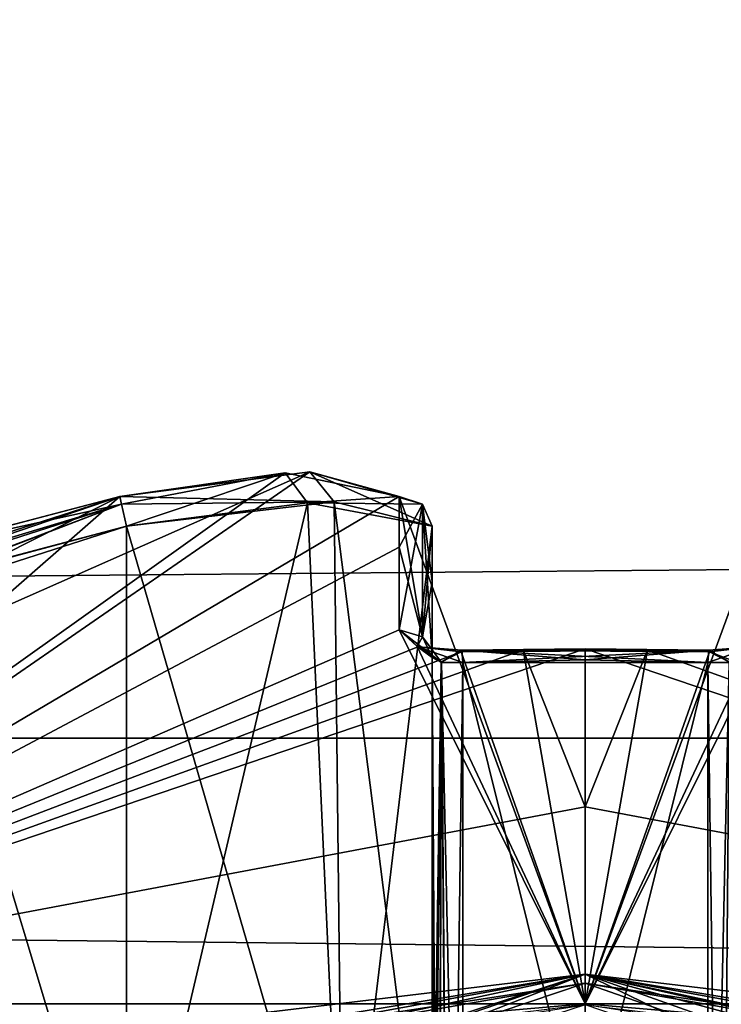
# Model space of a CAD drawing. Extents: x -250 to 250, y -963 to 894.
# Tile 978 of 1056: x -151.85 to -149.56, y 817.9 to 821.12. Entities that reach past the tile are written whole.
import ezdxf

# ---------------------------------------------------------------- set-up
doc = ezdxf.new("R2010")
doc.units = 0
doc.header["$LTSCALE"] = 65.185185
for name, color, linetype in [('1151', 7, 'CONTINUOUS'), ('1152', 7, 'CONTINUOUS'), ('1154', 7, 'CONTINUOUS'), ('1155', 7, 'CONTINUOUS'), ('1645', 7, 'CONTINUOUS'), ('1646', 7, 'CONTINUOUS'), ('251', 7, 'CONTINUOUS'), ('256', 7, 'CONTINUOUS'), ('260', 7, 'CONTINUOUS'), ('261', 7, 'CONTINUOUS'), ('263', 7, 'CONTINUOUS'), ('264', 7, 'CONTINUOUS'), ('265', 7, 'CONTINUOUS'), ('266', 7, 'CONTINUOUS'), ('267', 7, 'CONTINUOUS'), ('271', 7, 'CONTINUOUS'), ('272', 7, 'CONTINUOUS'), ('274', 7, 'CONTINUOUS'), ('275', 7, 'CONTINUOUS'), ('277', 7, 'CONTINUOUS'), ('278', 7, 'CONTINUOUS'), ('279', 7, 'CONTINUOUS'), ('281', 7, 'CONTINUOUS'), ('291', 7, 'CONTINUOUS'), ('292', 7, 'CONTINUOUS'), ('296', 7, 'CONTINUOUS'), ('297', 7, 'CONTINUOUS'), ('298', 7, 'CONTINUOUS'), ('299', 7, 'CONTINUOUS'), ('300', 7, 'CONTINUOUS'), ('301', 7, 'CONTINUOUS'), ('305', 7, 'CONTINUOUS'), ('306', 7, 'CONTINUOUS'), ('307', 7, 'CONTINUOUS'), ('308', 7, 'CONTINUOUS'), ('309', 7, 'CONTINUOUS'), ('310', 7, 'CONTINUOUS'), ('674', 7, 'CONTINUOUS'), ('772', 7, 'CONTINUOUS'), ('773', 7, 'CONTINUOUS'), ('790', 7, 'CONTINUOUS'), ('791', 7, 'CONTINUOUS')]:
    doc.layers.add(name, color=color, linetype=linetype)

msp = doc.modelspace()

# ---------------------------------------------------------------- linework, layer by layer
at = {"layer": '1151', "color": 7, "linetype": 'CONTINUOUS'}
for points in [[(-152.3258, 817.7216, -25.5993), (-150, 818, -25.05), (-152.2572, 817.624, -25.6885), (-152.3258, 817.7216, -25.5993)], [(-152.2572, 817.624, -25.6885), (-150, 818, -25.05), (-150, 817.9707, -25.1207), (-152.2572, 817.624, -25.6885)], [(-150, 817.9, -25.15), (-152.2572, 817.624, -25.6885), (-150, 817.9707, -25.1207), (-150, 817.9, -25.15)]]:
    msp.add_3dface(points, dxfattribs=at)
at = {"layer": '1152', "color": 7, "linetype": 'CONTINUOUS'}
for points in [[(-150, 818, -25.05), (-146.4872, 817.3595, -26.42), (-150, 817.9707, -25.1207), (-150, 818, -25.05)], [(-146.4872, 817.3595, -26.42), (-150, 817.9, -25.15), (-150, 817.9707, -25.1207), (-146.4872, 817.3595, -26.42)]]:
    msp.add_3dface(points, dxfattribs=at)
at = {"layer": '1154', "color": 7, "linetype": 'CONTINUOUS'}
for points in [[(-147.697, 817.7271, -56.2121), (-150, 818, -56.75), (-147.765, 817.6294, -56.1227), (-147.697, 817.7271, -56.2121)], [(-147.765, 817.6294, -56.1227), (-150, 818, -56.75), (-150, 817.9707, -56.6793), (-147.765, 817.6294, -56.1227)], [(-150, 817.9, -56.65), (-147.765, 817.6294, -56.1227), (-150, 817.9707, -56.6793), (-150, 817.9, -56.65)]]:
    msp.add_3dface(points, dxfattribs=at)
at = {"layer": '1155', "color": 7, "linetype": 'CONTINUOUS'}
for points in [[(-150, 818, -56.75), (-153.5197, 817.357, -55.3732), (-150, 817.9707, -56.6793), (-150, 818, -56.75)], [(-153.5197, 817.357, -55.3732), (-150, 817.9, -56.65), (-150, 817.9707, -56.6793), (-153.5197, 817.357, -55.3732)]]:
    msp.add_3dface(points, dxfattribs=at)
at = {"layer": '1645', "color": 7, "linetype": 'CONTINUOUS'}
for points in [[(-150, 818, -68.55), (-143.4221, 815.6604, -68.55), (-150, 817.9707, -68.6207), (-150, 818, -68.55)], [(-143.4221, 815.6604, -68.55), (-150, 817.9, -68.65), (-150, 817.9707, -68.6207), (-143.4221, 815.6604, -68.55)]]:
    msp.add_3dface(points, dxfattribs=at)
at = {"layer": '1646', "color": 7, "linetype": 'CONTINUOUS'}
for points in [[(-150, 818, -68.55), (-156.0096, 815.944, -68.65), (-156.0687, 816.0263, -68.55), (-150, 818, -68.55)], [(-156.0096, 815.944, -68.65), (-150, 818, -68.55), (-150, 817.9707, -68.6207), (-156.0096, 815.944, -68.65)], [(-150, 817.9, -68.65), (-156.0096, 815.944, -68.65), (-150, 817.9707, -68.6207), (-150, 817.9, -68.65)]]:
    msp.add_3dface(points, dxfattribs=at)
at = {"layer": '251', "color": 7, "linetype": 'CONTINUOUS'}
for points in [[(-151.521, 819.5625, -49.2584), (-150.9008, 819.6432, -49.5015), (-154.8333, 817.9038, -48.65), (-151.521, 819.5625, -49.2584)], [(-154.8333, 817.9038, -48.65), (-150.9008, 819.6432, -49.5015), (-153.4177, 817.9038, -52.0677), (-154.8333, 817.9038, -48.65)], [(-150.9008, 819.6432, -49.5015), (-150.6084, 819.5625, -50.171), (-153.4177, 817.9038, -52.0677), (-150.9008, 819.6432, -49.5015)], [(-150.9812, 819.6403, -47.8649), (-151.521, 819.5625, -48.0416), (-153.4177, 817.9038, -45.2323), (-150.9812, 819.6403, -47.8649)], [(-150.6084, 819.5625, -47.129), (-150.9812, 819.6403, -47.8649), (-153.4177, 817.9038, -45.2323), (-150.6084, 819.5625, -47.129)], [(-152.8767, 819.127, -49.2584), (-151.521, 819.5625, -49.2584), (-154.8333, 817.9038, -48.65), (-152.8767, 819.127, -49.2584)], [(-150, 817.9038, -43.8167), (-150.6084, 819.5625, -47.129), (-153.4177, 817.9038, -45.2323), (-150, 817.9038, -43.8167)], [(-150.6084, 819.5625, -50.171), (-150.6083, 819.3968, -50.8011), (-153.4177, 817.9038, -52.0677), (-150.6084, 819.5625, -50.171)], [(-151.521, 819.5625, -48.0416), (-152.1559, 819.3953, -48.0418), (-153.4177, 817.9038, -45.2323), (-151.521, 819.5625, -48.0416)], [(-152.1511, 819.3968, -49.2583), (-151.521, 819.5625, -49.2584), (-152.8767, 819.127, -49.2584), (-152.1511, 819.3968, -49.2583)], [(-150.6083, 819.3968, -46.4989), (-150.6084, 819.5625, -47.129), (-150.6084, 819.127, -45.7733), (-150.6083, 819.3968, -46.4989)], [(-150.6084, 819.127, -45.7733), (-150.6084, 819.5625, -47.129), (-150, 817.9038, -43.8167), (-150.6084, 819.127, -45.7733)], [(-150.6083, 819.3968, -50.8011), (-150.6084, 819.127, -51.5267), (-153.4177, 817.9038, -52.0677), (-150.6083, 819.3968, -50.8011)], [(-150.6084, 819.127, -51.5267), (-150.5476, 819.0712, -51.6635), (-153.4177, 817.9038, -52.0677), (-150.6084, 819.127, -51.5267)], [(-150.5497, 819.072, -45.6385), (-150.6084, 819.127, -45.7733), (-150, 817.9038, -43.8167), (-150.5497, 819.072, -45.6385)], [(-150.5476, 819.0712, -51.6635), (-150.4056, 819.0545, -51.722), (-153.4177, 817.9038, -52.0677), (-150.5476, 819.0712, -51.6635)], [(-150.4056, 819.0545, -45.578), (-150.5497, 819.072, -45.6385), (-150, 817.9038, -43.8167), (-150.4056, 819.0545, -45.578)], [(-150.203, 819.0616, -51.7268), (-150, 819.064, -51.7283), (-153.4177, 817.9038, -52.0677), (-150.203, 819.0616, -51.7268)], [(-153.4177, 817.9038, -52.0677), (-150, 819.064, -51.7283), (-150, 818.5479, -52.6481), (-153.4177, 817.9038, -52.0677)], [(-150.4056, 819.0545, -51.722), (-150.203, 819.0616, -51.7268), (-153.4177, 817.9038, -52.0677), (-150.4056, 819.0545, -51.722)], [(-150.203, 819.0616, -45.5732), (-150.4056, 819.0545, -45.578), (-150, 817.9038, -43.8167), (-150.203, 819.0616, -45.5732)], [(-150, 819.064, -45.5717), (-150.203, 819.0616, -45.5732), (-150, 818.5479, -44.6519), (-150, 819.064, -45.5717)], [(-150, 818.5479, -44.6519), (-150.203, 819.0616, -45.5732), (-150, 817.9038, -43.8167), (-150, 818.5479, -44.6519)], [(-150, 817.9038, -53.4833), (-153.4177, 817.9038, -52.0677), (-150, 818.5479, -52.6481), (-150, 817.9038, -53.4833)]]:
    msp.add_3dface(points, dxfattribs=at)
at = {"layer": '256', "color": 7, "linetype": 'CONTINUOUS'}
for points in [[(-150, 817.9038, -53.4833), (-149.3916, 819.5625, -50.171), (-146.5823, 817.9038, -52.0677), (-150, 817.9038, -53.4833)], [(-149.3916, 819.5625, -50.171), (-150, 817.9038, -53.4833), (-149.3916, 819.127, -51.5267), (-149.3916, 819.5625, -50.171)], [(-149.3916, 819.127, -51.5267), (-150, 817.9038, -53.4833), (-149.4503, 819.072, -51.6615), (-149.3916, 819.127, -51.5267)], [(-149.4503, 819.072, -51.6615), (-150, 817.9038, -53.4833), (-149.5944, 819.0545, -51.722), (-149.4503, 819.072, -51.6615)], [(-149.5944, 819.0545, -45.578), (-146.5823, 817.9038, -45.2323), (-149.4524, 819.0712, -45.6365), (-149.5944, 819.0545, -45.578)], [(-150, 819.064, -45.5717), (-150, 818.5479, -44.6519), (-146.5823, 817.9038, -45.2323), (-150, 819.064, -45.5717)], [(-150, 819.064, -45.5717), (-146.5823, 817.9038, -45.2323), (-149.797, 819.0616, -45.5732), (-150, 819.064, -45.5717)], [(-150, 818.5479, -52.6481), (-150, 819.064, -51.7283), (-149.797, 819.0616, -51.7268), (-150, 818.5479, -52.6481)], [(-149.5944, 819.0545, -51.722), (-150, 817.9038, -53.4833), (-149.797, 819.0616, -51.7268), (-149.5944, 819.0545, -51.722)], [(-150, 817.9038, -53.4833), (-150, 818.5479, -52.6481), (-149.797, 819.0616, -51.7268), (-150, 817.9038, -53.4833)], [(-149.797, 819.0616, -45.5732), (-146.5823, 817.9038, -45.2323), (-149.5944, 819.0545, -45.578), (-149.797, 819.0616, -45.5732)], [(-150, 818.5479, -44.6519), (-150, 817.9038, -43.8167), (-146.5823, 817.9038, -45.2323), (-150, 818.5479, -44.6519)]]:
    msp.add_3dface(points, dxfattribs=at)
at = {"layer": '260', "color": 7, "linetype": 'CONTINUOUS'}
for points in [[(-150.5, 819.0356, -45.813), (-150.5, 819.4651, -47.15), (-150.5, 819.2833, -46.4707), (-150.5, 819.0356, -45.813)], [(-150.5, 817.023, -47.15), (-150.5, 819.4651, -47.15), (-150.5, 819.0356, -45.813), (-150.5, 817.023, -47.15)]]:
    msp.add_3dface(points, dxfattribs=at)
at = {"layer": '261', "color": 7, "linetype": 'CONTINUOUS'}
for points in [[(-149.6, 819.0194, -45.7037), (-150.4, 819.0194, -45.7037), (-150, 819.0288, -45.6974), (-149.6, 819.0194, -45.7037)], [(-150.4, 815.7947, -47.846), (-150.4, 819.0194, -45.7037), (-149.6, 815.7947, -47.846), (-150.4, 815.7947, -47.846)], [(-149.6, 815.7947, -47.846), (-150.4, 819.0194, -45.7037), (-149.6, 819.0194, -45.7037), (-149.6, 815.7947, -47.846)]]:
    msp.add_3dface(points, dxfattribs=at)
at = {"layer": '263', "color": 7, "linetype": 'CONTINUOUS'}
for points in [[(-151.5, 819.4651, -48.15), (-151.5, 817.023, -48.15), (-152.1793, 819.2833, -48.15), (-151.5, 819.4651, -48.15)], [(-151.5, 817.023, -48.15), (-152.837, 819.0356, -48.15), (-152.1793, 819.2833, -48.15), (-151.5, 817.023, -48.15)]]:
    msp.add_3dface(points, dxfattribs=at)
at = {"layer": '264', "color": 7, "linetype": 'CONTINUOUS'}
for points in [[(-152.837, 819.0356, -49.15), (-151.5, 819.4651, -49.15), (-152.1793, 819.2833, -49.15), (-152.837, 819.0356, -49.15)], [(-151.5, 817.023, -49.15), (-151.5, 819.4651, -49.15), (-152.837, 819.0356, -49.15), (-151.5, 817.023, -49.15)]]:
    msp.add_3dface(points, dxfattribs=at)
at = {"layer": '265', "color": 7, "linetype": 'CONTINUOUS'}
for points in [[(-150.804, 815.7947, -48.25), (-152.9463, 819.0194, -49.05), (-152.9463, 819.0194, -48.25), (-150.804, 815.7947, -48.25)], [(-150.804, 815.7947, -49.05), (-152.9463, 819.0194, -49.05), (-150.804, 815.7947, -48.25), (-150.804, 815.7947, -49.05)]]:
    msp.add_3dface(points, dxfattribs=at)
at = {"layer": '266', "color": 7, "linetype": 'CONTINUOUS'}
for points in [[(-150.5, 819.4651, -50.15), (-150.5, 817.023, -50.15), (-150.5, 819.2833, -50.8292), (-150.5, 819.4651, -50.15)], [(-150.5, 817.023, -50.15), (-150.5, 819.0356, -51.487), (-150.5, 819.2833, -50.8292), (-150.5, 817.023, -50.15)]]:
    msp.add_3dface(points, dxfattribs=at)
at = {"layer": '267', "color": 7, "linetype": 'CONTINUOUS'}
for points in [[(-150.4, 819.0194, -51.5963), (-149.6, 819.0194, -51.5963), (-150, 819.0288, -51.6026), (-150.4, 819.0194, -51.5963)], [(-150.4, 815.7947, -49.454), (-149.6, 819.0194, -51.5963), (-150.4, 819.0194, -51.5963), (-150.4, 815.7947, -49.454)], [(-149.6, 815.7947, -49.454), (-149.6, 819.0194, -51.5963), (-150.4, 815.7947, -49.454), (-149.6, 815.7947, -49.454)]]:
    msp.add_3dface(points, dxfattribs=at)
at = {"layer": '271', "color": 7, "linetype": 'CONTINUOUS'}
for points in [[(-150.5, 819.0356, -51.487), (-150.4796, 815.8165, -49.4212), (-150.47, 819.0201, -51.5625), (-150.5, 819.0356, -51.487)], [(-150.4796, 815.8165, -49.4212), (-150.5, 819.0356, -51.487), (-150.4964, 816.5842, -49.8903), (-150.4796, 815.8165, -49.4212)], [(-150.5, 819.0356, -51.487), (-150.5, 817.023, -50.15), (-150.4964, 816.5842, -49.8903), (-150.5, 819.0356, -51.487)], [(-150.4796, 815.8165, -49.4212), (-150.4444, 815.8004, -49.4454), (-150.47, 819.0201, -51.5625), (-150.4796, 815.8165, -49.4212)], [(-150.4, 815.7947, -49.454), (-150.4, 819.0194, -51.5963), (-150.47, 819.0201, -51.5625), (-150.4, 815.7947, -49.454)], [(-150.4444, 815.8004, -49.4454), (-150.4, 815.7947, -49.454), (-150.47, 819.0201, -51.5625), (-150.4444, 815.8004, -49.4454)]]:
    msp.add_3dface(points, dxfattribs=at)
at = {"layer": '272', "color": 7, "linetype": 'CONTINUOUS'}
for points in [[(-149.6, 819.0194, -51.5963), (-149.5556, 815.8004, -49.4454), (-149.529, 819.0203, -51.5614), (-149.6, 819.0194, -51.5963)], [(-149.6, 819.0194, -51.5963), (-149.6, 815.7947, -49.454), (-149.5556, 815.8004, -49.4454), (-149.6, 819.0194, -51.5963)], [(-149.5556, 815.8004, -49.4454), (-149.5204, 815.8165, -49.4212), (-149.529, 819.0203, -51.5614), (-149.5556, 815.8004, -49.4454)]]:
    msp.add_3dface(points, dxfattribs=at)
at = {"layer": '274', "color": 7, "linetype": 'CONTINUOUS'}
for points in [[(-149.6, 815.7947, -47.846), (-149.6, 819.0194, -45.7037), (-149.53, 819.0201, -45.7375), (-149.6, 815.7947, -47.846)], [(-149.5556, 815.8004, -47.8546), (-149.6, 815.7947, -47.846), (-149.53, 819.0201, -45.7375), (-149.5556, 815.8004, -47.8546)]]:
    msp.add_3dface(points, dxfattribs=at)
at = {"layer": '275', "color": 7, "linetype": 'CONTINUOUS'}
for points in [[(-150.804, 815.7947, -48.25), (-152.9463, 819.0194, -48.25), (-152.9125, 819.0201, -48.18), (-150.804, 815.7947, -48.25)], [(-152.837, 819.0356, -48.15), (-150.7712, 815.8165, -48.1704), (-152.9125, 819.0201, -48.18), (-152.837, 819.0356, -48.15)], [(-150.7954, 815.8004, -48.2056), (-150.804, 815.7947, -48.25), (-152.9125, 819.0201, -48.18), (-150.7954, 815.8004, -48.2056)], [(-150.7712, 815.8165, -48.1704), (-150.7954, 815.8004, -48.2056), (-152.9125, 819.0201, -48.18), (-150.7712, 815.8165, -48.1704)], [(-150.7712, 815.8165, -48.1704), (-152.837, 819.0356, -48.15), (-151.2403, 816.5842, -48.1536), (-150.7712, 815.8165, -48.1704)], [(-152.837, 819.0356, -48.15), (-151.5, 817.023, -48.15), (-151.2403, 816.5842, -48.1536), (-152.837, 819.0356, -48.15)]]:
    msp.add_3dface(points, dxfattribs=at)
at = {"layer": '277', "color": 7, "linetype": 'CONTINUOUS'}
for points in [[(-152.9463, 819.0194, -49.05), (-150.7954, 815.8004, -49.0944), (-152.9114, 819.0203, -49.121), (-152.9463, 819.0194, -49.05)], [(-152.9463, 819.0194, -49.05), (-150.804, 815.7947, -49.05), (-150.7954, 815.8004, -49.0944), (-152.9463, 819.0194, -49.05)], [(-151.5, 817.023, -49.15), (-152.837, 819.0356, -49.15), (-152.9114, 819.0203, -49.121), (-151.5, 817.023, -49.15)], [(-151.2403, 816.5842, -49.1464), (-151.5, 817.023, -49.15), (-152.9114, 819.0203, -49.121), (-151.2403, 816.5842, -49.1464)], [(-150.7712, 815.8165, -49.1296), (-151.2403, 816.5842, -49.1464), (-152.9114, 819.0203, -49.121), (-150.7712, 815.8165, -49.1296)], [(-150.7954, 815.8004, -49.0944), (-150.7712, 815.8165, -49.1296), (-152.9114, 819.0203, -49.121), (-150.7954, 815.8004, -49.0944)]]:
    msp.add_3dface(points, dxfattribs=at)
at = {"layer": '278', "color": 7, "linetype": 'CONTINUOUS'}
for points in [[(-150.5, 817.023, -47.15), (-150.5, 819.0356, -45.813), (-150.471, 819.0203, -45.7386), (-150.5, 817.023, -47.15)], [(-150.4964, 816.5842, -47.4097), (-150.5, 817.023, -47.15), (-150.471, 819.0203, -45.7386), (-150.4964, 816.5842, -47.4097)], [(-150.4796, 815.8165, -47.8788), (-150.4964, 816.5842, -47.4097), (-150.471, 819.0203, -45.7386), (-150.4796, 815.8165, -47.8788)], [(-150.4444, 815.8004, -47.8546), (-150.4796, 815.8165, -47.8788), (-150.471, 819.0203, -45.7386), (-150.4444, 815.8004, -47.8546)], [(-150.4, 819.0194, -45.7037), (-150.4444, 815.8004, -47.8546), (-150.471, 819.0203, -45.7386), (-150.4, 819.0194, -45.7037)], [(-150.4, 819.0194, -45.7037), (-150.4, 815.7947, -47.846), (-150.4444, 815.8004, -47.8546), (-150.4, 819.0194, -45.7037)]]:
    msp.add_3dface(points, dxfattribs=at)
at = {"layer": '279', "color": 7, "linetype": 'CONTINUOUS'}
for points in [[(-151.5, 817.023, -48.15), (-151.5, 819.4651, -48.15), (-150.9085, 819.5418, -47.9563), (-151.5, 817.023, -48.15)], [(-150.7929, 817.023, -47.8571), (-151.5, 817.023, -48.15), (-150.9085, 819.5418, -47.9563), (-150.7929, 817.023, -47.8571)], [(-150.5, 819.4651, -47.15), (-150.7929, 817.023, -47.8571), (-150.9085, 819.5418, -47.9563), (-150.5, 819.4651, -47.15)], [(-150.5, 819.4651, -47.15), (-150.5, 817.023, -47.15), (-150.7929, 817.023, -47.8571), (-150.5, 819.4651, -47.15)]]:
    msp.add_3dface(points, dxfattribs=at)
at = {"layer": '281', "color": 7, "linetype": 'CONTINUOUS'}
for points in [[(-151.5, 819.4651, -49.15), (-150.7929, 817.023, -49.4429), (-150.8204, 819.5447, -49.4164), (-151.5, 819.4651, -49.15)], [(-150.7929, 817.023, -49.4429), (-150.5, 817.023, -50.15), (-150.8204, 819.5447, -49.4164), (-150.7929, 817.023, -49.4429)], [(-150.5, 817.023, -50.15), (-150.5, 819.4651, -50.15), (-150.8204, 819.5447, -49.4164), (-150.5, 817.023, -50.15)], [(-151.5, 819.4651, -49.15), (-151.5, 817.023, -49.15), (-150.7929, 817.023, -49.4429), (-151.5, 819.4651, -49.15)]]:
    msp.add_3dface(points, dxfattribs=at)
at = {"layer": '291', "color": 7, "linetype": 'CONTINUOUS'}
for points in [[(-146.5823, 817.9038, -45.2323), (-150, 817.9038, -43.8167), (-145.6699, 817.5312, -46.15), (-146.5823, 817.9038, -45.2323)], [(-146.5823, 817.9038, -52.0677), (-150, 817.5312, -53.65), (-150, 817.7353, -53.6064), (-146.5823, 817.9038, -52.0677)], [(-150, 817.5312, -53.65), (-146.5823, 817.9038, -52.0677), (-145.6699, 817.5312, -51.15), (-150, 817.5312, -53.65)], [(-145.6699, 817.5312, -46.15), (-150, 817.9038, -43.8167), (-150, 817.7353, -43.6936), (-145.6699, 817.5312, -46.15)], [(-150, 817.9038, -53.4833), (-146.5823, 817.9038, -52.0677), (-150, 817.7353, -53.6064), (-150, 817.9038, -53.4833)]]:
    msp.add_3dface(points, dxfattribs=at)
at = {"layer": '292', "color": 7, "linetype": 'CONTINUOUS'}
for points in [[(-153.4177, 817.9038, -45.2323), (-154.3301, 817.5312, -46.15), (-150, 817.5312, -43.65), (-153.4177, 817.9038, -45.2323)], [(-154.3301, 817.5312, -51.15), (-150, 817.9038, -53.4833), (-150, 817.7353, -53.6064), (-154.3301, 817.5312, -51.15)], [(-153.4177, 817.9038, -52.0677), (-150, 817.9038, -53.4833), (-154.3301, 817.5312, -51.15), (-153.4177, 817.9038, -52.0677)], [(-153.4177, 817.9038, -45.2323), (-150, 817.5312, -43.65), (-150, 817.7353, -43.6936), (-153.4177, 817.9038, -45.2323)], [(-150, 817.9038, -43.8167), (-153.4177, 817.9038, -45.2323), (-150, 817.7353, -43.6936), (-150, 817.9038, -43.8167)]]:
    msp.add_3dface(points, dxfattribs=at)
at = {"layer": '296', "color": 7, "linetype": 'CONTINUOUS'}
for points in [[(-149.6, 819.0194, -45.7037), (-149.4524, 819.0712, -45.6365), (-149.53, 819.0201, -45.7375), (-149.6, 819.0194, -45.7037)], [(-149.4524, 819.0712, -45.6365), (-149.6, 819.0194, -45.7037), (-149.5963, 819.0603, -45.6474), (-149.4524, 819.0712, -45.6365)], [(-149.5944, 819.0545, -45.578), (-149.4524, 819.0712, -45.6365), (-149.5963, 819.0603, -45.6474), (-149.5944, 819.0545, -45.578)]]:
    msp.add_3dface(points, dxfattribs=at)
at = {"layer": '297', "color": 7, "linetype": 'CONTINUOUS'}
for points in [[(-150.4056, 819.0545, -45.578), (-150.203, 819.0616, -45.5732), (-149.5963, 819.0603, -45.6474), (-150.4056, 819.0545, -45.578)], [(-150.4037, 819.0603, -45.6474), (-150.4056, 819.0545, -45.578), (-149.5963, 819.0603, -45.6474), (-150.4037, 819.0603, -45.6474)], [(-149.6, 819.0194, -45.7037), (-150.4037, 819.0603, -45.6474), (-149.5963, 819.0603, -45.6474), (-149.6, 819.0194, -45.7037)], [(-149.6, 819.0194, -45.7037), (-150, 819.0288, -45.6974), (-150.4037, 819.0603, -45.6474), (-149.6, 819.0194, -45.7037)], [(-150, 819.0288, -45.6974), (-150.4, 819.0194, -45.7037), (-150.4037, 819.0603, -45.6474), (-150, 819.0288, -45.6974)], [(-150.203, 819.0616, -45.5732), (-150, 819.064, -45.5717), (-149.5963, 819.0603, -45.6474), (-150.203, 819.0616, -45.5732)], [(-150, 819.064, -45.5717), (-149.797, 819.0616, -45.5732), (-149.5963, 819.0603, -45.6474), (-150, 819.064, -45.5717)], [(-149.797, 819.0616, -45.5732), (-149.5944, 819.0545, -45.578), (-149.5963, 819.0603, -45.6474), (-149.797, 819.0616, -45.5732)]]:
    msp.add_3dface(points, dxfattribs=at)
at = {"layer": '298', "color": 7, "linetype": 'CONTINUOUS'}
for points in [[(-150.6084, 819.127, -45.7733), (-150.5497, 819.072, -45.6385), (-150.5323, 819.1031, -45.7837), (-150.6084, 819.127, -45.7733)], [(-150.5497, 819.072, -45.6385), (-150.5, 819.0356, -45.813), (-150.5323, 819.1031, -45.7837), (-150.5497, 819.072, -45.6385)], [(-150.5497, 819.072, -45.6385), (-150.4056, 819.0545, -45.578), (-150.471, 819.0203, -45.7386), (-150.5497, 819.072, -45.6385)], [(-150.5, 819.0356, -45.813), (-150.5497, 819.072, -45.6385), (-150.471, 819.0203, -45.7386), (-150.5, 819.0356, -45.813)], [(-150.471, 819.0203, -45.7386), (-150.4056, 819.0545, -45.578), (-150.4037, 819.0603, -45.6474), (-150.471, 819.0203, -45.7386)], [(-150.4, 819.0194, -45.7037), (-150.471, 819.0203, -45.7386), (-150.4037, 819.0603, -45.6474), (-150.4, 819.0194, -45.7037)]]:
    msp.add_3dface(points, dxfattribs=at)
at = {"layer": '299', "color": 7, "linetype": 'CONTINUOUS'}
for points in [[(-150.6084, 819.5625, -47.129), (-150.6083, 819.3968, -46.4989), (-150.5323, 819.1031, -45.7837), (-150.6084, 819.5625, -47.129)], [(-150.5323, 819.5371, -47.1345), (-150.6084, 819.5625, -47.129), (-150.5323, 819.1031, -45.7837), (-150.5323, 819.5371, -47.1345)], [(-150.5, 819.2833, -46.4707), (-150.5, 819.4651, -47.15), (-150.5323, 819.5371, -47.1345), (-150.5, 819.2833, -46.4707)], [(-150.5, 819.0356, -45.813), (-150.5323, 819.5371, -47.1345), (-150.5323, 819.1031, -45.7837), (-150.5, 819.0356, -45.813)], [(-150.5, 819.0356, -45.813), (-150.5, 819.2833, -46.4707), (-150.5323, 819.5371, -47.1345), (-150.5, 819.0356, -45.813)], [(-150.6083, 819.3968, -46.4989), (-150.6084, 819.127, -45.7733), (-150.5323, 819.1031, -45.7837), (-150.6083, 819.3968, -46.4989)]]:
    msp.add_3dface(points, dxfattribs=at)
at = {"layer": '300', "color": 7, "linetype": 'CONTINUOUS'}
for points in [[(-151.521, 819.5625, -48.0416), (-150.9812, 819.6403, -47.8649), (-151.5155, 819.5371, -48.1177), (-151.521, 819.5625, -48.0416)], [(-150.9812, 819.6403, -47.8649), (-151.5, 819.4651, -48.15), (-151.5155, 819.5371, -48.1177), (-150.9812, 819.6403, -47.8649)], [(-151.5, 819.4651, -48.15), (-150.9812, 819.6403, -47.8649), (-150.9085, 819.5418, -47.9563), (-151.5, 819.4651, -48.15)], [(-150.9812, 819.6403, -47.8649), (-150.6084, 819.5625, -47.129), (-150.9085, 819.5418, -47.9563), (-150.9812, 819.6403, -47.8649)], [(-150.9085, 819.5418, -47.9563), (-150.6084, 819.5625, -47.129), (-150.5323, 819.5371, -47.1345), (-150.9085, 819.5418, -47.9563)], [(-150.5, 819.4651, -47.15), (-150.9085, 819.5418, -47.9563), (-150.5323, 819.5371, -47.1345), (-150.5, 819.4651, -47.15)]]:
    msp.add_3dface(points, dxfattribs=at)
at = {"layer": '301', "color": 7, "linetype": 'CONTINUOUS'}
for points in [[(-152.1559, 819.3953, -48.0418), (-151.521, 819.5625, -48.0416), (-151.5155, 819.5371, -48.1177), (-152.1559, 819.3953, -48.0418)], [(-152.8767, 819.127, -48.0416), (-152.1559, 819.3953, -48.0418), (-151.5155, 819.5371, -48.1177), (-152.8767, 819.127, -48.0416)], [(-152.8663, 819.1031, -48.1177), (-152.8767, 819.127, -48.0416), (-151.5155, 819.5371, -48.1177), (-152.8663, 819.1031, -48.1177)], [(-151.5, 819.4651, -48.15), (-152.8663, 819.1031, -48.1177), (-151.5155, 819.5371, -48.1177), (-151.5, 819.4651, -48.15)], [(-151.5, 819.4651, -48.15), (-152.1793, 819.2833, -48.15), (-152.8663, 819.1031, -48.1177), (-151.5, 819.4651, -48.15)]]:
    msp.add_3dface(points, dxfattribs=at)
at = {"layer": '305', "color": 7, "linetype": 'CONTINUOUS'}
for points in [[(-151.521, 819.5625, -49.2584), (-152.1511, 819.3968, -49.2583), (-152.8663, 819.1031, -49.1823), (-151.521, 819.5625, -49.2584)], [(-151.5155, 819.5371, -49.1823), (-151.521, 819.5625, -49.2584), (-152.8663, 819.1031, -49.1823), (-151.5155, 819.5371, -49.1823)], [(-152.837, 819.0356, -49.15), (-151.5155, 819.5371, -49.1823), (-152.8663, 819.1031, -49.1823), (-152.837, 819.0356, -49.15)], [(-152.837, 819.0356, -49.15), (-152.1793, 819.2833, -49.15), (-151.5155, 819.5371, -49.1823), (-152.837, 819.0356, -49.15)], [(-152.1793, 819.2833, -49.15), (-151.5, 819.4651, -49.15), (-151.5155, 819.5371, -49.1823), (-152.1793, 819.2833, -49.15)]]:
    msp.add_3dface(points, dxfattribs=at)
at = {"layer": '306', "color": 7, "linetype": 'CONTINUOUS'}
for points in [[(-150.9008, 819.6432, -49.5015), (-151.521, 819.5625, -49.2584), (-150.8204, 819.5447, -49.4164), (-150.9008, 819.6432, -49.5015)], [(-150.6084, 819.5625, -50.171), (-150.9008, 819.6432, -49.5015), (-150.5323, 819.5371, -50.1655), (-150.6084, 819.5625, -50.171)], [(-150.9008, 819.6432, -49.5015), (-150.5, 819.4651, -50.15), (-150.5323, 819.5371, -50.1655), (-150.9008, 819.6432, -49.5015)], [(-150.5, 819.4651, -50.15), (-150.9008, 819.6432, -49.5015), (-150.8204, 819.5447, -49.4164), (-150.5, 819.4651, -50.15)], [(-150.8204, 819.5447, -49.4164), (-151.521, 819.5625, -49.2584), (-151.5155, 819.5371, -49.1823), (-150.8204, 819.5447, -49.4164)], [(-151.5, 819.4651, -49.15), (-150.8204, 819.5447, -49.4164), (-151.5155, 819.5371, -49.1823), (-151.5, 819.4651, -49.15)]]:
    msp.add_3dface(points, dxfattribs=at)
at = {"layer": '307', "color": 7, "linetype": 'CONTINUOUS'}
for points in [[(-150.6083, 819.3968, -50.8011), (-150.6084, 819.5625, -50.171), (-150.5323, 819.5371, -50.1655), (-150.6083, 819.3968, -50.8011)], [(-150.6084, 819.127, -51.5267), (-150.6083, 819.3968, -50.8011), (-150.5323, 819.5371, -50.1655), (-150.6084, 819.127, -51.5267)], [(-150.5323, 819.1031, -51.5163), (-150.6084, 819.127, -51.5267), (-150.5323, 819.5371, -50.1655), (-150.5323, 819.1031, -51.5163)], [(-150.5, 819.4651, -50.15), (-150.5323, 819.1031, -51.5163), (-150.5323, 819.5371, -50.1655), (-150.5, 819.4651, -50.15)], [(-150.5, 819.4651, -50.15), (-150.5, 819.2833, -50.8292), (-150.5323, 819.1031, -51.5163), (-150.5, 819.4651, -50.15)], [(-150.5, 819.2833, -50.8292), (-150.5, 819.0356, -51.487), (-150.5323, 819.1031, -51.5163), (-150.5, 819.2833, -50.8292)]]:
    msp.add_3dface(points, dxfattribs=at)
at = {"layer": '308', "color": 7, "linetype": 'CONTINUOUS'}
for points in [[(-150.47, 819.0201, -51.5625), (-150.6084, 819.127, -51.5267), (-150.5323, 819.1031, -51.5163), (-150.47, 819.0201, -51.5625)], [(-150.5476, 819.0712, -51.6635), (-150.6084, 819.127, -51.5267), (-150.47, 819.0201, -51.5625), (-150.5476, 819.0712, -51.6635)], [(-150.5, 819.0356, -51.487), (-150.47, 819.0201, -51.5625), (-150.5323, 819.1031, -51.5163), (-150.5, 819.0356, -51.487)], [(-150.5476, 819.0712, -51.6635), (-150.4, 819.0194, -51.5963), (-150.4037, 819.0603, -51.6526), (-150.5476, 819.0712, -51.6635)], [(-150.4, 819.0194, -51.5963), (-150.5476, 819.0712, -51.6635), (-150.47, 819.0201, -51.5625), (-150.4, 819.0194, -51.5963)], [(-150.4056, 819.0545, -51.722), (-150.5476, 819.0712, -51.6635), (-150.4037, 819.0603, -51.6526), (-150.4056, 819.0545, -51.722)]]:
    msp.add_3dface(points, dxfattribs=at)
at = {"layer": '309', "color": 7, "linetype": 'CONTINUOUS'}
for points in [[(-150.203, 819.0616, -51.7268), (-150.4056, 819.0545, -51.722), (-150.4037, 819.0603, -51.6526), (-150.203, 819.0616, -51.7268)], [(-150, 819.064, -51.7283), (-150.203, 819.0616, -51.7268), (-150.4037, 819.0603, -51.6526), (-150, 819.064, -51.7283)], [(-149.797, 819.0616, -51.7268), (-150, 819.064, -51.7283), (-150.4037, 819.0603, -51.6526), (-149.797, 819.0616, -51.7268)], [(-149.5944, 819.0545, -51.722), (-149.797, 819.0616, -51.7268), (-150.4037, 819.0603, -51.6526), (-149.5944, 819.0545, -51.722)], [(-150.4, 819.0194, -51.5963), (-149.5963, 819.0603, -51.6526), (-150.4037, 819.0603, -51.6526), (-150.4, 819.0194, -51.5963)], [(-149.5963, 819.0603, -51.6526), (-149.5944, 819.0545, -51.722), (-150.4037, 819.0603, -51.6526), (-149.5963, 819.0603, -51.6526)], [(-150.4, 819.0194, -51.5963), (-150, 819.0288, -51.6026), (-149.5963, 819.0603, -51.6526), (-150.4, 819.0194, -51.5963)], [(-150, 819.0288, -51.6026), (-149.6, 819.0194, -51.5963), (-149.5963, 819.0603, -51.6526), (-150, 819.0288, -51.6026)]]:
    msp.add_3dface(points, dxfattribs=at)
at = {"layer": '310', "color": 7, "linetype": 'CONTINUOUS'}
for points in [[(-149.4503, 819.072, -51.6615), (-149.5944, 819.0545, -51.722), (-149.529, 819.0203, -51.5614), (-149.4503, 819.072, -51.6615)], [(-149.6, 819.0194, -51.5963), (-149.529, 819.0203, -51.5614), (-149.5963, 819.0603, -51.6526), (-149.6, 819.0194, -51.5963)], [(-149.529, 819.0203, -51.5614), (-149.5944, 819.0545, -51.722), (-149.5963, 819.0603, -51.6526), (-149.529, 819.0203, -51.5614)]]:
    msp.add_3dface(points, dxfattribs=at)
at = {"layer": '674', "color": 7, "linetype": 'CONTINUOUS'}
for points in [[(210, 818.7727, -9.9107), (-210, 818.7727, -9.9107), (-210, 822.6001, -6.8584), (210, 818.7727, -9.9107)], [(210, 822.6001, -6.8584), (210, 818.7727, -9.9107), (-210, 822.6001, -6.8584), (210, 822.6001, -6.8584)], [(210, 822.6001, 6.8585), (-210, 822.6001, 6.8585), (-210, 818.7727, 9.9107), (210, 822.6001, 6.8585)], [(210, 818.7727, 9.9107), (210, 822.6001, 6.8585), (-210, 818.7727, 9.9107), (210, 818.7727, 9.9107)], [(210, 818.7727, 9.9107), (-210, 818.7727, 9.9107), (-210, 814, 11), (210, 818.7727, 9.9107)], [(210, 814, 11), (210, 818.7727, 9.9107), (-210, 814, 11), (210, 814, 11)], [(210, 814, -11), (-210, 814, -11), (-210, 818.7727, -9.9107), (210, 814, -11)], [(210, 818.7727, -9.9107), (210, 814, -11), (-210, 818.7727, -9.9107), (210, 818.7727, -9.9107)]]:
    msp.add_3dface(points, dxfattribs=at)
at = {"layer": '772', "color": 7, "linetype": 'CONTINUOUS'}
for points in [[(-150, 818, -16.65), (-145.7182, 817.0412, -16.65), (-150, 818, -25.05), (-150, 818, -16.65)], [(-150, 818, -25.05), (-145.7182, 817.0412, -16.65), (-146.4872, 817.3595, -26.42), (-150, 818, -25.05)], [(-143.4221, 815.6604, -68.55), (-150, 818, -68.55), (-144.8509, 816.5987, -51.65), (-143.4221, 815.6604, -68.55)], [(-144.8509, 816.5987, -51.65), (-150, 818, -68.55), (-145.9178, 817.1304, -54.7596), (-144.8509, 816.5987, -51.65)], [(-145.9178, 817.1304, -54.7596), (-150, 818, -68.55), (-147.697, 817.7271, -56.2121), (-145.9178, 817.1304, -54.7596)], [(-147.697, 817.7271, -56.2121), (-150, 818, -68.55), (-150, 818, -56.75), (-147.697, 817.7271, -56.2121)]]:
    msp.add_3dface(points, dxfattribs=at)
at = {"layer": '773', "color": 7, "linetype": 'CONTINUOUS'}
for points in [[(-150, 818, -16.65), (-154.0897, 817.1271, -27.05), (-157.149, 815.2052, -16.65), (-150, 818, -16.65)], [(-150, 818, -56.75), (-156.0687, 816.0263, -68.55), (-153.5197, 817.357, -55.3732), (-150, 818, -56.75)], [(-150, 818, -56.75), (-150, 818, -68.55), (-156.0687, 816.0263, -68.55), (-150, 818, -56.75)], [(-154.0897, 817.1271, -27.05), (-150, 818, -16.65), (-152.3258, 817.7216, -25.5993), (-154.0897, 817.1271, -27.05)], [(-150, 818, -16.65), (-150, 818, -25.05), (-152.3258, 817.7216, -25.5993), (-150, 818, -16.65)]]:
    msp.add_3dface(points, dxfattribs=at)
at = {"layer": '790', "color": 7, "linetype": 'CONTINUOUS'}
for points in [[(-145.512, 815.8215, -15.65), (-145.7182, 817.0412, -16.65), (-150, 818, -16.65), (-145.512, 815.8215, -15.65)], [(-145.512, 815.8215, -15.65), (-150, 818, -16.65), (-150, 817.7071, -15.9429), (-145.512, 815.8215, -15.65)]]:
    msp.add_3dface(points, dxfattribs=at)
at = {"layer": '791', "color": 7, "linetype": 'CONTINUOUS'}
msp.add_3dface([(-150, 818, -16.65), (-157.149, 815.2052, -16.65), (-150, 817.7071, -15.9429), (-150, 818, -16.65)], dxfattribs=at)

doc.saveas('drawing.dxf')
